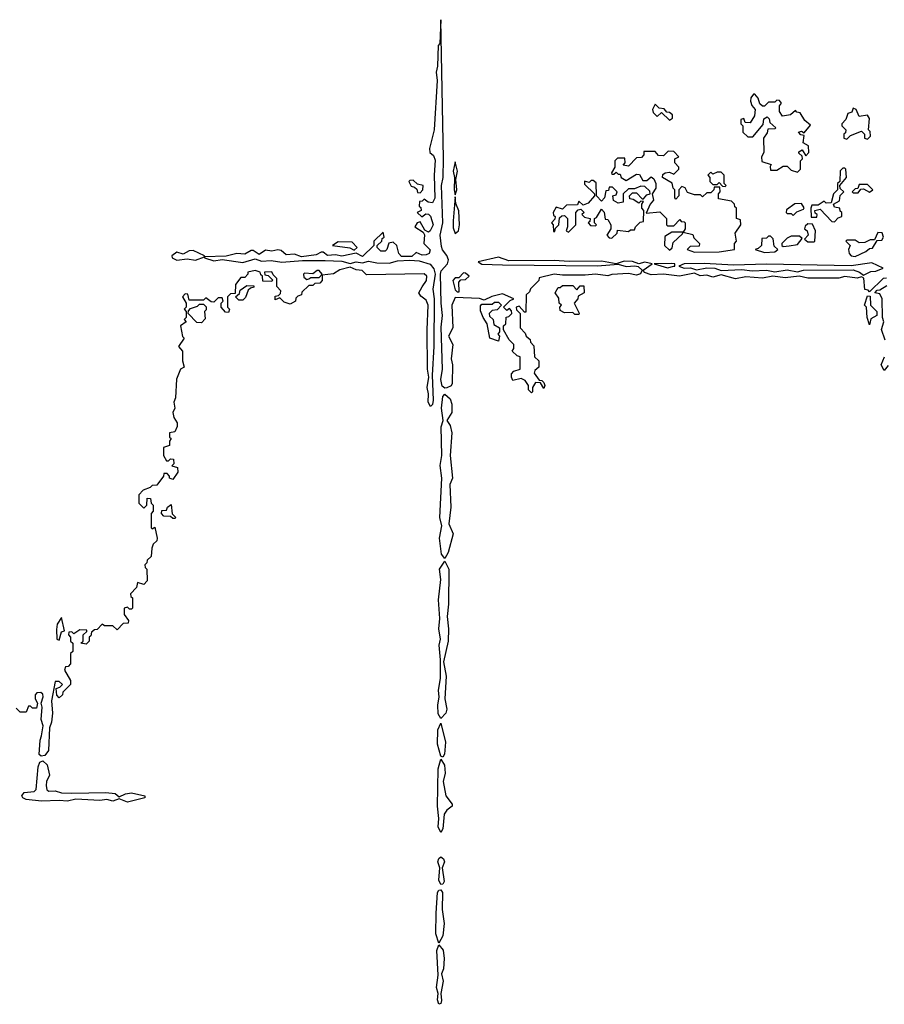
# Model space of a CAD drawing. Extents: x 1980017 to 2252640, y 74400 to 266395.
# Tile 313 of 388: x 2192833 to 2197026, y 183163 to 187940. Entities that reach past the tile are written whole.
import ezdxf

# ---------------------------------------------------------------- set-up
doc = ezdxf.new("R2010")
doc.units = 0

msp = doc.modelspace()

# ---------------------------------------------------------------- linework, layer by layer
at = {"layer": '0CON20XD'}
for points in [[(2197036.2, 186686.2), (2197020, 186685), (2196955, 186620), (2196948.3, 186628.3), (2196931.7, 186631.7), (2196926.4, 186686.4), (2196915, 186692.5), (2196893.9, 186686.1), (2196835, 186694), (2196805, 186686), (2196655, 186686), (2196613.6, 186696.4), (2196545, 186688), (2196485, 186696.2), (2196435, 186686.2), (2196355, 186692.5), (2196305, 186682.5), (2196235, 186702.5), (2196195, 186691.2), (2196165, 186700), (2196133, 186697), (2196105, 186710), (2196033.6, 186696.4), (2195955, 186706.2), (2195895, 186702.5), (2195863, 186713), (2195857.5, 186725), (2195900, 186755), (2195865, 186764), (2195835, 186755.6), (2195805, 186766.5), (2195765, 186769.1), (2195725, 186756.2), (2195655, 186768.2), (2195497.4, 186767.4), (2195425, 186772.2), (2195205, 186769.4), (2195155, 186788.1), (2195056.7, 186765), (2195075, 186754.4), (2195175, 186751.1), (2195635, 186746), (2195735, 186753.8), (2195775, 186742.9), (2195816.4, 186746.4), (2195832, 186742), (2195852.5, 186725), (2195843.3, 186706.7), (2195825, 186700), (2195785, 186708.8), (2195705, 186703.3), (2195685, 186696.7), (2195625, 186706), (2195575, 186700), (2195465, 186700), (2195425, 186705.6), (2195351.7, 186688.3), (2195350, 186675), (2195310, 186635), (2195305, 186620), (2195290, 186605), (2195288.3, 186521.7), (2195281.7, 186521.7), (2195255, 186550), (2195240, 186545), (2195241.7, 186531.7), (2195260, 186515), (2195260, 186445), (2195285, 186420), (2195290, 186405), (2195308.3, 186388.3), (2195310, 186375), (2195327, 186357), (2195330, 186305), (2195350, 186285), (2195350, 186255), (2195331.7, 186238.3), (2195327.5, 186225), (2195351.7, 186191.7), (2195365, 186190), (2195375, 186180), (2195380, 186165), (2195375, 186150), (2195358.3, 186178.3), (2195335, 186180), (2195320, 186155), (2195320, 186135), (2195315, 186130), (2195310, 186135), (2195300, 186145), (2195300, 186165), (2195285, 186190), (2195265, 186200), (2195225, 186190), (2195217.5, 186205), (2195218.3, 186221.7), (2195230, 186235), (2195260, 186245), (2195260, 186305), (2195245, 186310), (2195221.7, 186331.7), (2195230, 186345), (2195230, 186365), (2195207, 186387), (2195180, 186435), (2195180, 186455), (2195190, 186465), (2195193, 186497), (2195205, 186500), (2195220, 186515), (2195218.3, 186528.3), (2195208.3, 186538.3), (2195195, 186530), (2195180, 186545), (2195211.7, 186578.3), (2195230, 186585), (2195175, 186610), (2195123, 186597), (2195085, 186580), (2195063, 186587), (2194945, 186592.5), (2194928, 186555), (2194933.1, 186445), (2194911.9, 186405), (2194933.5, 186363.5), (2194926, 186295), (2194931.4, 186265), (2194930.6, 186175), (2194925.6, 186164.4), (2194905, 186154.3), (2194895, 186152.5), (2194882.4, 186162.4), (2194875.8, 186195), (2194883.8, 186245), (2194877.6, 186447.6), (2194883.6, 186505), (2194876.7, 186565), (2194874.3, 186705), (2194877.6, 186722.4), (2194907.5, 186755), (2194912.5, 186775), (2194905, 186796.7), (2194883, 186823), (2194879.4, 186839.4), (2194872.9, 186895), (2194884.4, 186955), (2194878.5, 187135), (2194886.4, 187175), (2194888.5, 187265), (2194875, 187940), (2194870, 187825), (2194863.3, 187815), (2194858.8, 187715), (2194852, 187685), (2194858, 187645), (2194843.6, 187406.4), (2194820, 187315), (2194822.5, 187295), (2194840.6, 187280.6), (2194847.9, 187257.9), (2194842.5, 187185), (2194845.6, 187074.4), (2194835, 187052), (2194814.1, 187054.1), (2194795, 187070), (2194785, 187060), (2194771.7, 187058.3), (2194770, 187035), (2194778.3, 187028.3), (2194780, 187015), (2194760, 187005), (2194783, 186983), (2194802.5, 186997.5), (2194815, 186996.7), (2194825, 186986.7), (2194838.6, 186945), (2194823.8, 186916.2), (2194815, 186910), (2194798.3, 186918.3), (2194775, 186960), (2194760, 186955), (2194750, 186935), (2194790, 186910), (2194797, 186897), (2194792.5, 186855), (2194823.9, 186823.9), (2194818.8, 186805), (2194805, 186798.6), (2194785, 186798), (2194755, 186810), (2194735, 186790.8), (2194685, 186790.8), (2194671.4, 186805), (2194662.5, 186845), (2194645, 186860), (2194623.6, 186856.4), (2194614.3, 186825), (2194605, 186816.9), (2194585, 186816.7), (2194566, 186835), (2194566.2, 186843.8), (2194590, 186865), (2194591.7, 186878.3), (2194600, 186885), (2194595, 186910), (2194550, 186865), (2194550, 186845), (2194495, 186790.8), (2194465, 186807.5), (2194395, 186793.1), (2194365, 186800), (2194325.8, 186795.8), (2194305, 186812.5), (2194295, 186812.5), (2194271.2, 186798.8), (2194200.3, 186790.3), (2194165, 186803.3), (2194125, 186800), (2194100.7, 186820.7), (2194085, 186823.8), (2194055, 186816.7), (2194025, 186822.5), (2193995, 186801.2), (2193965, 186820), (2193955, 186820), (2193925, 186802), (2193886.4, 186806.4), (2193835, 186792.5), (2193730, 186790), (2193730, 186785), (2193775, 186770), (2193815, 186776.7), (2193915, 186762.5), (2193975, 186780), (2194005, 186768.6), (2194052.1, 186772.1), (2194105, 186763.8), (2194205, 186772.2), (2194315, 186771.5), (2194395, 186767.8), (2194435, 186757.5), (2194465, 186765.6), (2194495, 186760), (2194525, 186768.5), (2194565, 186760), (2194625, 186758.9), (2194665, 186769.5), (2194725, 186773.5), (2194770.9, 186770.9), (2194823.4, 186753.4), (2194840.9, 186730.9), (2194847.8, 186705), (2194836.8, 186633.2), (2194842.9, 186585), (2194841.2, 186355), (2194833.3, 186215), (2194838.2, 186095), (2194835, 186073.3), (2194825, 186063.3), (2194814.2, 186084.2), (2194816, 186125), (2194809.2, 186155), (2194816.7, 186205), (2194811.2, 186245), (2194808.6, 186435), (2194814.2, 186555), (2194805, 186580), (2194778.8, 186598.8), (2194768.8, 186615), (2194785, 186643.8)], [(2196605, 187200), (2196620, 187215), (2196620, 187255), (2196630, 187265), (2196628.3, 187278.3), (2196611.7, 187291.7), (2196611.7, 187298.3), (2196628.3, 187308.3), (2196645, 187280), (2196660, 187295), (2196658.3, 187328.3), (2196633, 187343), (2196638.3, 187378.3), (2196621.7, 187381.7), (2196610, 187395), (2196625, 187400), (2196638.3, 187391.7), (2196668.3, 187428.3), (2196640.7, 187450.7), (2196618.3, 187488.3), (2196601.7, 187491.7), (2196595, 187500), (2196571.7, 187478.3), (2196532.5, 187472.5), (2196517.5, 187495), (2196518.3, 187521.7), (2196527.5, 187535), (2196518.3, 187548.3), (2196505, 187550), (2196495, 187540), (2196465, 187540), (2196445, 187520), (2196435, 187520), (2196422.5, 187532.5), (2196415, 187560), (2196398.3, 187578.3), (2196391.7, 187578.3), (2196378.3, 187561.7), (2196377.5, 187545), (2196383, 187523), (2196400, 187505), (2196397, 187473), (2196375, 187440), (2196351.7, 187441.7), (2196345, 187460), (2196330, 187455), (2196330, 187435), (2196340, 187425), (2196340, 187395), (2196365, 187372.5), (2196388.3, 187371.7), (2196438.3, 187431.7), (2196441.7, 187458.3), (2196458.3, 187468.3), (2196468.3, 187458.3), (2196471.7, 187441.7), (2196500, 187415), (2196495, 187410), (2196461.7, 187408.3), (2196458.3, 187391.7), (2196440, 187365), (2196442.5, 187295), (2196430, 187275), (2196431.7, 187251.7), (2196478.3, 187238.3), (2196472.5, 187227.5), (2196475, 187210), (2196505, 187210), (2196535, 187230), (2196555, 187230), (2196575, 187210), (2196605, 187200)], [(2195985, 187452.5), (2195998.3, 187461.7), (2195998.3, 187478.3), (2195985, 187490), (2195971.7, 187491.7), (2195958.3, 187508.3), (2195935, 187510), (2195915, 187530), (2195902.5, 187505), (2195905, 187490), (2195925, 187470), (2195945, 187490), (2195985, 187452.5)], [(2196945, 187360), (2196960, 187375), (2196957, 187397), (2196950, 187405), (2196955, 187460), (2196945, 187477.5), (2196905, 187470), (2196890, 187505), (2196875, 187510), (2196868.3, 187491.7), (2196850, 187485), (2196840, 187455), (2196820, 187435), (2196820, 187425), (2196840, 187405), (2196838.3, 187391.7), (2196830, 187385), (2196830, 187365), (2196845, 187360), (2196861.7, 187378.3), (2196915, 187400), (2196930, 187385), (2196930, 187365), (2196945, 187360)], [(2196105, 186812.5), (2196225, 186814.4), (2196300, 186825), (2196300, 186855), (2196310, 186865), (2196302.5, 186905), (2196330, 186945), (2196328.3, 186968.3), (2196310, 186975), (2196310, 187025), (2196301.7, 187031.7), (2196300, 187045), (2196285, 187060), (2196221.7, 187071.7), (2196222.5, 187095), (2196230, 187105), (2196228.3, 187128.3), (2196201.7, 187128.3), (2196200, 187115), (2196185, 187100), (2196165, 187100), (2196145, 187080), (2196135, 187090), (2196105, 187090), (2196071.7, 187101.7), (2196060, 187125), (2196045, 187130), (2196030, 187115), (2196030, 187085), (2196015, 187070), (2196010, 187075), (2196010, 187115), (2196002.5, 187122.5), (2195997, 187147), (2195950, 187175), (2195951.7, 187188.3), (2195963, 187197), (2195985, 187200), (2196005, 187190), (2196030, 187215), (2196030, 187225), (2196010, 187245), (2196010, 187265), (2196030, 187275), (2196005, 187300), (2195978.3, 187301.7), (2195955, 187280), (2195931.7, 187281.7), (2195915, 187300), (2195860, 187300), (2195860, 187285), (2195848.3, 187271.7), (2195825, 187270), (2195785, 187230), (2195760, 187235), (2195770, 187245), (2195768.3, 187268.3), (2195731.7, 187268.3), (2195720, 187255), (2195720, 187225), (2195703, 187197), (2195705, 187190), (2195715, 187190), (2195725, 187200), (2195735, 187190), (2195745, 187190), (2195750, 187175), (2195775, 187160), (2195825, 187190), (2195838.3, 187188.3), (2195855, 187160), (2195875, 187160), (2195895, 187177.5), (2195908.3, 187168.3), (2195917.5, 187145), (2195917.5, 187122.5), (2195900, 187095), (2195907.5, 187065), (2195890, 187045), (2195871.7, 187001.7), (2195938.3, 187008.3), (2195970, 186975), (2195970, 186945), (2195975, 186940), (2196005, 186940), (2196035, 186970), (2196041.7, 186961.7), (2196055, 186960), (2196060, 186955), (2196060, 186925), (2196050, 186910), (2196098.3, 186898.3), (2196101.7, 186881.7), (2196130, 186855), (2196128.3, 186841.7), (2196085, 186840), (2196070, 186825), (2196105, 186812.5)], [(2194945, 187090), (2194952.5, 187115), (2194947.5, 187165), (2194956.2, 187205), (2194945, 187250), (2194934.5, 187205), (2194942.5, 187175), (2194940, 187115), (2194945, 187090)], [(2196255, 187130), (2196260, 187135), (2196250, 187145), (2196250, 187185), (2196235, 187200), (2196215, 187200), (2196195, 187190), (2196185, 187200), (2196170, 187185), (2196180, 187175), (2196180, 187155), (2196195, 187140), (2196215, 187140), (2196225, 187150), (2196241.7, 187131.7), (2196255, 187130)], [(2196785, 186960), (2196801.7, 186978.3), (2196820, 186985), (2196820, 187005), (2196811.7, 187011.7), (2196810, 187025), (2196785, 187030), (2196780, 187045), (2196808.3, 187061.7), (2196812.5, 187087.5), (2196830, 187105), (2196811.7, 187121.7), (2196810, 187135), (2196842.5, 187175), (2196840, 187215), (2196835, 187220), (2196825, 187220), (2196813, 187207), (2196810, 187155), (2196800, 187145), (2196800, 187115), (2196780, 187095), (2196768.3, 187051.7), (2196745, 187050), (2196735, 187060), (2196705, 187040), (2196675, 187040), (2196670, 187025), (2196671.7, 186981.7), (2196698.3, 186981.7), (2196700, 186995), (2196691.7, 187001.7), (2196690, 187015), (2196715, 187020), (2196771.7, 186961.7), (2196785, 186960)], [(2194775, 187100), (2194787.5, 187115), (2194790, 187135), (2194761.7, 187141.7), (2194741.7, 187161.7), (2194725, 187160), (2194720, 187155), (2194731.7, 187131.7), (2194748.3, 187128.3), (2194758.3, 187118.3), (2194761.7, 187101.7), (2194775, 187100)], [(2195705, 186880), (2195730, 186905), (2195731.7, 186918.3), (2195785, 186912.5), (2195795, 186920), (2195815, 186920), (2195820, 186935), (2195841.7, 186958.3), (2195858.3, 186961.7), (2195860, 187015), (2195850, 187025), (2195850, 187045), (2195858.3, 187058.3), (2195845, 187060), (2195835, 187050), (2195808.3, 187068.3), (2195791.7, 187071.7), (2195790, 187085), (2195805, 187100), (2195825, 187100), (2195851.7, 187071.7), (2195858.3, 187071.7), (2195875, 187090), (2195890, 187095), (2195888.3, 187108.3), (2195865, 187130), (2195845, 187132.5), (2195815, 187120), (2195785, 187120), (2195760, 187095), (2195760, 187055), (2195735, 187050), (2195713, 187063), (2195710, 187085), (2195725, 187090), (2195730, 187105), (2195708.3, 187128.3), (2195691.7, 187128.3), (2195688.3, 187111.7), (2195675, 187110), (2195670, 187075), (2195655, 187060), (2195630, 187085), (2195628.3, 187148.3), (2195615, 187160), (2195605, 187160), (2195595, 187150), (2195573, 187157), (2195571.7, 187141.7), (2195620, 187095), (2195620, 187085), (2195589.3, 187050.7), (2195565, 187040), (2195545, 187060), (2195538.3, 187041.7), (2195485, 187040), (2195465, 187020), (2195435, 187030), (2195420, 187005), (2195421.7, 186991.7), (2195430, 186985), (2195428.3, 186971.7), (2195412.5, 186955), (2195420, 186945), (2195421.7, 186911.7), (2195428.3, 186911.7), (2195431.7, 186928.3), (2195447.5, 186945), (2195451.7, 186978.3), (2195461.7, 186988.3), (2195475, 186990), (2195490, 186975), (2195490, 186935), (2195482.5, 186915), (2195495, 186910), (2195530, 186945), (2195530, 187005), (2195541.7, 187018.3), (2195555, 187020), (2195570, 187005), (2195560, 186995), (2195571.7, 186981.7), (2195600, 186975), (2195598.3, 186961.7), (2195590, 186955), (2195601.7, 186941.7), (2195625, 186940), (2195630, 186945), (2195620, 186955), (2195620, 186975), (2195630, 186980), (2195655, 187020), (2195667, 187007), (2195671.7, 186971.7), (2195685, 186970), (2195700, 186945), (2195700, 186925), (2195680, 186895), (2195691.7, 186881.7), (2195705, 186880)], [(2196900, 187100), (2196911.7, 187118.3), (2196925, 187120), (2196955, 187102.5), (2196970, 187115), (2196945, 187140), (2196905, 187140), (2196898.3, 187121.7), (2196885, 187120), (2196870, 187105), (2196875, 187100), (2196900, 187100)], [(2194945, 186902.5), (2194961.2, 186915), (2194966.7, 186945), (2194963, 187013), (2194948.3, 187048.3), (2194945, 187080), (2194934.6, 186965), (2194935, 186930), (2194945, 186902.5)], [(2196585, 186990), (2196601.7, 187008.3), (2196635, 187020), (2196637, 187027), (2196625, 187047.5), (2196593, 187047), (2196551.7, 187018.3), (2196550, 187005), (2196555, 187000), (2196575, 187000), (2196585, 186990)], [(2196685, 186862.5), (2196690, 186865), (2196692.5, 186915), (2196678.3, 186948.3), (2196655, 186950), (2196641.7, 186938.3), (2196640, 186925), (2196652.5, 186915), (2196657.5, 186895), (2196640, 186875), (2196655, 186862.5), (2196685, 186862.5)], [(2195985, 186822.5), (2195997, 186833), (2196001.7, 186858.3), (2196048.3, 186901.7), (2196050, 186910), (2195995, 186910), (2195961.7, 186888.3), (2195960, 186845), (2195985, 186822.5)], [(2196445, 186811.2), (2196495, 186814), (2196510, 186825), (2196491.7, 186841.7), (2196487, 186877), (2196475, 186890), (2196465, 186890), (2196455, 186880), (2196431.7, 186878.3), (2196430, 186845), (2196415, 186830), (2196400, 186825), (2196445, 186811.2)], [(2196535, 186840), (2196565, 186842.5), (2196605, 186850), (2196628.3, 186878.3), (2196615, 186890), (2196575, 186890), (2196555, 186880), (2196530, 186855), (2196530, 186845), (2196535, 186840)], [(2196885, 186791.8), (2196936.7, 186815), (2196955, 186830), (2196968.3, 186831.7), (2196991.7, 186868.3), (2197015, 186870), (2197022.5, 186885), (2197016.4, 186906.4), (2196995, 186907.5), (2196978.3, 186871.7), (2196958.3, 186871.7), (2196931.7, 186858.3), (2196905, 186857.5), (2196885, 186870), (2196845, 186870), (2196840, 186865), (2196860, 186845), (2196852.5, 186825), (2196856, 186805), (2196866.2, 186795), (2196885, 186791.8)], [(2193685, 186773.3), (2193730, 186790), (2193730, 186795), (2193675, 186820), (2193655, 186818.8), (2193625, 186802.5), (2193595, 186812.5), (2193570, 186795), (2193572.5, 186785), (2193595, 186774), (2193645, 186780), (2193685, 186773.3)], [(2194455, 186822.5), (2194470, 186835), (2194445, 186860), (2194378.3, 186861.7), (2194350, 186845), (2194433.8, 186833.8), (2194455, 186822.5)], [(2194785, 186643.8), (2194805.7, 186675), (2194807.1, 186695), (2194795, 186706.9), (2194515, 186702.5), (2194493.6, 186723.6), (2194465, 186725.8), (2194435, 186740), (2194385, 186727.1), (2194355, 186707.5), (2194300, 186700), (2194300, 186675), (2194288.3, 186661.7), (2194265, 186660), (2194255, 186650), (2194235, 186650), (2194201.7, 186618.3), (2194200, 186605), (2194181.7, 186598.3), (2194171.7, 186588.3), (2194170, 186575), (2194145, 186560), (2194115, 186570), (2194095, 186590), (2194071.7, 186581.7), (2194071.7, 186598.3), (2194088.3, 186601.7), (2194098.3, 186611.7), (2194100, 186625), (2194080, 186645), (2194080, 186685), (2194061.7, 186701.7), (2194055, 186717.5), (2194020, 186715), (2194021.7, 186701.7), (2194038.3, 186698.3), (2194058.3, 186678.3), (2194055, 186670), (2194011.7, 186671.7), (2194010, 186695), (2194001.7, 186701.7), (2194000, 186715), (2193975, 186723.3), (2193940, 186715), (2193940, 186705), (2193925, 186690), (2193905, 186690), (2193880, 186655), (2193878.3, 186611.7), (2193855, 186610), (2193840, 186595), (2193840, 186545), (2193850, 186535), (2193845, 186520), (2193831.7, 186521.7), (2193810, 186545), (2193810, 186565), (2193820, 186575), (2193815, 186590), (2193795, 186590), (2193775, 186570), (2193761.7, 186571.7), (2193735, 186590), (2193725, 186580), (2193655, 186580), (2193648.3, 186608.3), (2193635, 186610), (2193622.5, 186595), (2193640, 186565), (2193640, 186545), (2193630, 186535), (2193640, 186525), (2193640, 186495), (2193630, 186485), (2193640, 186475), (2193612.5, 186455), (2193623, 186403), (2193630, 186395), (2193602.5, 186355), (2193622.5, 186332.5), (2193622.5, 186285), (2193630, 186255), (2193612.5, 186245), (2193593.6, 186196.4), (2193588.8, 186105), (2193580, 186085), (2193586, 186055), (2193576.2, 186035), (2193580, 186010), (2193596.2, 185985), (2193596.1, 185966.1), (2193585, 185940), (2193560, 185935), (2193560, 185915), (2193567.5, 185907.5), (2193560, 185895), (2193560, 185875), (2193530, 185865), (2193530, 185825), (2193545, 185800), (2193555, 185800), (2193565, 185810), (2193578.3, 185808.3), (2193580, 185785), (2193570, 185775), (2193598.3, 185768.3), (2193600, 185745), (2193575, 185710), (2193560, 185715), (2193560, 185725), (2193548.3, 185738.3), (2193531.7, 185738.3), (2193530, 185725), (2193498.3, 185681.7), (2193475, 185680), (2193465, 185670), (2193431.7, 185658.3), (2193410, 185635), (2193410, 185595), (2193435, 185570), (2193450, 185585), (2193451.7, 185618.3), (2193467, 185617), (2193470, 185595), (2193480, 185585), (2193480, 185555), (2193470, 185545), (2193470, 185475), (2193475, 185470), (2193488.3, 185478.3), (2193500, 185425), (2193498.3, 185411.7), (2193480, 185395), (2193473, 185377), (2193470, 185335), (2193451.7, 185318.3), (2193450, 185305), (2193440, 185295), (2193441.7, 185281.7), (2193450, 185275), (2193451.7, 185218.3), (2193435, 185200), (2193405, 185210), (2193400, 185185), (2193370, 185155), (2193371.7, 185141.7), (2193380, 185135), (2193380, 185085), (2193375, 185080), (2193365, 185080), (2193355, 185090), (2193340, 185085), (2193340, 185055), (2193360, 185025), (2193358.3, 185011.7), (2193335, 185010), (2193305, 184980), (2193285, 185000), (2193245, 185000), (2193232.5, 185007.5), (2193208.3, 184981.7), (2193195, 184980), (2193181.7, 184968.3), (2193178.3, 184951.7), (2193170, 184945), (2193170, 184925), (2193155, 184910), (2193130, 184915), (2193140, 184925), (2193140, 184955), (2193158.3, 184971.7), (2193158.3, 184978.3), (2193125, 184980), (2193095, 184960), (2193085, 184970), (2193071.7, 184968.3), (2193070, 184955), (2193080, 184945), (2193080, 184925), (2193090, 184915), (2193090, 184875), (2193080, 184865), (2193080, 184815), (2193068.3, 184801.7), (2193055, 184800), (2193050, 184785), (2193080, 184735), (2193080, 184715), (2193041.7, 184678.3), (2193040, 184665), (2193025, 184650), (2193013, 184663), (2193010, 184695), (2193028.3, 184701.7), (2193040, 184715), (2193025, 184730), (2193005, 184730), (2192987.5, 184635), (2192991.4, 184575), (2192987.6, 184532.4), (2192978, 184505), (2192972, 184395), (2192955, 184370), (2192936.7, 184366.7), (2192927.5, 184375), (2192932, 184445), (2192938.8, 184465), (2192946.2, 184515), (2192937.5, 184545), (2192942.5, 184605), (2192937.5, 184625), (2192947.1, 184655), (2192945, 184667.5), (2192935, 184676.7), (2192916.4, 184673.6), (2192907.5, 184665), (2192907.5, 184645), (2192920, 184625), (2192915, 184600), (2192895, 184600), (2192885, 184610), (2192875, 184610), (2192865, 184580), (2192835, 184580), (2192815, 184600)], [(2194225, 186680), (2194235, 186682.5), (2194245, 186690), (2194285, 186690), (2194300, 186705), (2194285, 186722.5), (2194275, 186722.5), (2194255, 186707.5), (2194215, 186710), (2194210, 186705), (2194211.7, 186691.7), (2194225, 186680)], [(2195975, 186736.7), (2196005, 186744), (2196010, 186745), (2196010, 186755), (2195995, 186757.5), (2195910, 186755), (2195975, 186736.7)], [(2196925, 186700), (2196961.3, 186718.7), (2196985, 186720.8), (2197020, 186735), (2196965, 186760.6), (2196865, 186745.5), (2196455, 186754.5), (2196295, 186749.5), (2196155, 186756.9), (2196055, 186755.5), (2196030, 186745), (2196055, 186733.8), (2196086.1, 186736.1), (2196115, 186726.2), (2196165, 186736.2), (2196205, 186734), (2196235, 186722.5), (2196335, 186727.5), (2196385, 186722), (2196455, 186724.4), (2196495, 186717.5), (2196555, 186725.7), (2196605, 186716), (2196635, 186724.3), (2196875, 186726), (2196905.6, 186715.6), (2196925, 186700)], [(2194965, 186620), (2194963, 186667), (2194972.5, 186677.5), (2194995, 186680), (2195013.3, 186695), (2194995, 186710.8), (2194985, 186712), (2194962.5, 186687.5), (2194945, 186687.5), (2194934.4, 186675), (2194945, 186630), (2194955, 186620), (2194965, 186620)], [(2193915, 186580), (2193895, 186580), (2193880, 186595), (2193898.3, 186611.7), (2193901.7, 186628.3), (2193935, 186650), (2193968.3, 186648.3), (2193968.3, 186641.7), (2193951.7, 186638.3), (2193941.7, 186628.3), (2193928.3, 186591.7), (2193915, 186580)], [(2195545, 186510), (2195525, 186510), (2195515, 186520), (2195475, 186517.5), (2195455, 186530), (2195452.5, 186545), (2195460, 186555), (2195450, 186565), (2195448.3, 186588.3), (2195430, 186615), (2195445, 186640), (2195455, 186640), (2195465, 186650), (2195515, 186650), (2195535, 186630), (2195551.7, 186648.3), (2195568.3, 186648.3), (2195570, 186615), (2195541.7, 186598.3), (2195540, 186585), (2195522.5, 186565), (2195547, 186517), (2195545, 186510)], [(2197030, 186385), (2197013, 186437), (2197023.3, 186475), (2197017.5, 186495), (2197016.7, 186585), (2197005, 186610), (2196980, 186615), (2196991.7, 186628.3), (2197005, 186630), (2197039.3, 186650.7)], [(2196955, 186460), (2196942.5, 186495), (2196940, 186545), (2196930, 186555), (2196945, 186600), (2196958.3, 186598.3), (2196960, 186555), (2196990, 186525), (2196990, 186505), (2196961.7, 186488.3), (2196955, 186460)], [(2193715, 186470), (2193691.7, 186471.7), (2193650, 186515), (2193651.7, 186528.3), (2193661.7, 186538.3), (2193695, 186550), (2193705, 186560), (2193725, 186560), (2193737.5, 186547.5), (2193737.5, 186532.5), (2193730, 186525), (2193731.7, 186488.3), (2193715, 186470)], [(2195155, 186380), (2195112.5, 186395), (2195100, 186465), (2195080, 186495), (2195068.3, 186528.3), (2195068.3, 186551.7), (2195075, 186560), (2195125, 186560), (2195135, 186570), (2195155, 186570), (2195170, 186555), (2195148.3, 186531.7), (2195125, 186530), (2195110, 186515), (2195111.7, 186501.7), (2195130, 186485), (2195131.7, 186461.7), (2195160, 186445), (2195160, 186425), (2195152.5, 186415), (2195160, 186405), (2195155, 186380)], [(2197045, 186262.5), (2197025, 186237.5), (2197011.2, 186265), (2197027.5, 186305)], [(2194895, 185326.7), (2194877.9, 185347.9), (2194868.2, 185425), (2194880, 185485), (2194870.7, 185525), (2194880.4, 185715), (2194872.3, 185777.7), (2194879.6, 185825), (2194877.5, 185965), (2194886.2, 185995), (2194878.8, 186055), (2194885, 186112.5), (2194895, 186123.8), (2194920.2, 186100.2), (2194928.9, 186075), (2194928, 186035), (2194903.8, 185995), (2194920.9, 185970.9), (2194928.6, 185935), (2194921.1, 185825), (2194931.4, 185715), (2194918.6, 185685), (2194923.6, 185575), (2194914.4, 185495), (2194935.6, 185445), (2194910.5, 185355), (2194895, 185326.7)], [(2193585, 185520), (2193575, 185520), (2193565, 185530), (2193531.7, 185531.7), (2193520, 185545), (2193521.7, 185558.3), (2193545, 185560), (2193550, 185575), (2193568.3, 185588.3), (2193572.5, 185542.5), (2193590, 185525), (2193585, 185520)], [(2194875, 184550), (2194862.7, 184572.7), (2194860.3, 184615), (2194867.8, 184655), (2194863.6, 184686.4), (2194873.6, 184745), (2194874.4, 184835), (2194867.5, 184905), (2194873.8, 184935), (2194865.4, 184985), (2194870.8, 185035), (2194863.9, 185125), (2194875.3, 185225), (2194869.2, 185275), (2194895, 185312.5), (2194913.8, 185273.8), (2194913.1, 185105), (2194906.4, 185045), (2194912.5, 184985), (2194910.6, 184925), (2194888.6, 184825), (2194901.9, 184755), (2194895.5, 184645.5), (2194903.8, 184595), (2194900, 184575), (2194875, 184550)], [(2193025, 184930), (2193035, 184970), (2193050, 184975), (2193035, 185040), (2193015, 185007.5), (2193011.7, 184981.7), (2193012.5, 184935), (2193025, 184930)], [(2194885, 184362.5), (2194875, 184367.5), (2194860, 184425), (2194861.6, 184495), (2194875, 184527.5), (2194898.5, 184435), (2194893, 184377), (2194885, 184362.5)], [(2193355, 184143.8), (2193315, 184160), (2193285, 184149.2), (2193255, 184157.1), (2193221.9, 184151.9), (2193105, 184157.8), (2193065, 184148.1), (2193025, 184152.2), (2192938.3, 184148.3), (2192865, 184156.9), (2192848.8, 184165), (2192843.3, 184175), (2192855, 184191.2), (2192902.5, 184195), (2192913.3, 184205), (2192923.3, 184315), (2192931.2, 184338.8), (2192945, 184344.2), (2192965.4, 184325.5), (2192978, 184275), (2192963.5, 184245), (2192961.2, 184225), (2192964.6, 184204.6), (2192975, 184196.9), (2193005, 184199.5), (2193035, 184188.9), (2193085, 184187.1), (2193250.4, 184190.5), (2193295.8, 184185.8), (2193315, 184170), (2193345.9, 184184.1), (2193375, 184189.2), (2193440, 184175), (2193440, 184165), (2193355, 184143.8)], [(2194875, 183997.5), (2194862.1, 184025), (2194865.9, 184064.1), (2194858.6, 184125), (2194862, 184305), (2194875, 184353.3), (2194893.6, 184323.6), (2194896.4, 184285), (2194887.5, 184245), (2194898.9, 184175), (2194930, 184135), (2194930, 184125), (2194904.2, 184105.8), (2194891.8, 184085), (2194885.5, 184015), (2194875, 183997.5)], [(2194875, 183744), (2194865.6, 183765), (2194870, 183825), (2194860.4, 183855), (2194865, 183870.8), (2194875, 183878.1), (2194888.6, 183868.5), (2194892.7, 183855), (2194881.2, 183825), (2194891.3, 183758.7), (2194885, 183746), (2194875, 183744)], [(2194865, 183460), (2194851.1, 183505), (2194852, 183605), (2194859.1, 183705), (2194865, 183716.9), (2194875, 183719.2), (2194883.1, 183705), (2194882.7, 183622.7), (2194890.8, 183555), (2194884.6, 183495.3), (2194865, 183460)], [(2194865, 183163.3), (2194859.5, 183185), (2194862.9, 183215), (2194853.9, 183245), (2194863.3, 183305), (2194855.4, 183424.5), (2194865, 183452.5), (2194886, 183426), (2194891.2, 183385), (2194888.5, 183335), (2194878.8, 183311.2), (2194887.3, 183275), (2194875.6, 183215), (2194878.9, 183181.1), (2194875, 183166.7), (2194865, 183163.3)]]:
    msp.add_lwpolyline(points, dxfattribs=at)

doc.saveas('drawing.dxf')
